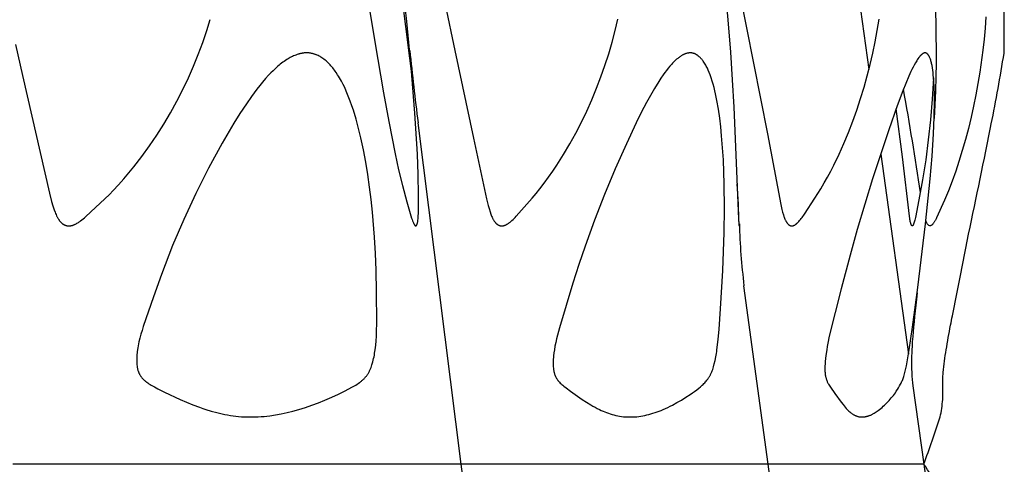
# Model space of a CAD drawing. Header units: millimetres. Extents: x 1250 to 1725, y 0 to 1655.
# Tile 262 of 270: x 1647 to 1684, y 1528 to 1545. Entities that reach past the tile are written whole.
import ezdxf

# ---------------------------------------------------------------- set-up
doc = ezdxf.new("R2010")
doc.units = ezdxf.units.MM
doc.header["$MEASUREMENT"] = 0
doc.layers.add('Crea2D$visibili$tangenti', color=7, linetype='Continuous', true_color=0x000000)

msp = doc.modelspace()

# ---------------------------------------------------------------- linework, layer by layer
at = {"layer": 'Crea2D$visibili$tangenti'}
for p, q in [((1661.899, 1542.295), (1660.122, 1556.326)), ((1677.328, 1555.645), (1679.092, 1542.968)), ((1663.698, 1528.073), (1662.068, 1540.956)), ((1679.537, 1539.771), (1680.587, 1532.221)), ((1675.282, 1528.073), (1674.374, 1534.805)), ((1680.753, 1531.027), (1681.164, 1528.073)), ((1663.698, 1528.073), (1646.764, 1528.073)), ((1665.384, 1514.735), (1663.698, 1528.073)), ((1675.282, 1528.073), (1663.698, 1528.073)), ((1676.201, 1521.259), (1675.282, 1528.073)), ((1681.164, 1528.073), (1675.282, 1528.073)), ((1681.164, 1528.073), (1681.576, 1525.105))]:
    msp.add_line(p, q, dxfattribs=at)
for points in [[(1671.436, 1559.457), (1671.73, 1558.314), (1671.993, 1557.211), (1672.223, 1556.147), (1672.431, 1555.079), (1672.669, 1553.701), (1672.881, 1552.318), (1673.073, 1550.932), (1673.253, 1549.545), (1673.256, 1549.524), (1673.454, 1547.87), (1673.62, 1546.351), (1673.753, 1544.987), (1673.865, 1543.62), (1673.935, 1542.579), (1673.993, 1541.537), (1674.17, 1537.335), (1674.18, 1537.153), (1674.184, 1537.111), (1674.186, 1537.09), (1674.189, 1537.07)], [(1660.118, 1545.92), (1660.435, 1544.001), (1660.766, 1542.084), (1660.964, 1540.996), (1661.202, 1539.785), (1661.334, 1539.182), (1661.48, 1538.583), (1661.646, 1537.969), (1661.827, 1537.36), (1661.844, 1537.307), (1661.862, 1537.255), (1661.872, 1537.229), (1661.882, 1537.203), (1661.894, 1537.177), (1661.9, 1537.165), (1661.906, 1537.152), (1661.912, 1537.14), (1661.919, 1537.129), (1661.922, 1537.123), (1661.925, 1537.118), (1661.929, 1537.112), (1661.933, 1537.107), (1661.937, 1537.102), (1661.941, 1537.097), (1661.945, 1537.092), (1661.947, 1537.089), (1661.949, 1537.087), (1661.951, 1537.085), (1661.953, 1537.082), (1661.956, 1537.08), (1661.958, 1537.078), (1661.961, 1537.076), (1661.963, 1537.074), (1661.966, 1537.072), (1661.968, 1537.07), (1661.969, 1537.069), (1661.969, 1537.069), (1661.969, 1537.069), (1661.97, 1537.068), (1661.97, 1537.068), (1661.971, 1537.068), (1661.971, 1537.067), (1661.972, 1537.067), (1661.972, 1537.067), (1661.973, 1537.067), (1661.973, 1537.067), (1661.974, 1537.066), (1661.974, 1537.066), (1661.975, 1537.066), (1661.975, 1537.066), (1661.976, 1537.066), (1661.976, 1537.066), (1661.977, 1537.065), (1661.977, 1537.065), (1661.978, 1537.065), (1661.978, 1537.065), (1661.979, 1537.065), (1661.979, 1537.065), (1661.98, 1537.065), (1661.98, 1537.065), (1661.981, 1537.065), (1661.981, 1537.065), (1661.982, 1537.065), (1661.982, 1537.065), (1661.983, 1537.065), (1661.983, 1537.065), (1661.984, 1537.065), (1661.984, 1537.065), (1661.985, 1537.065), (1661.985, 1537.065), (1661.986, 1537.065), (1661.986, 1537.065), (1661.987, 1537.065), (1661.988, 1537.065), (1661.989, 1537.066), (1661.99, 1537.066), (1661.991, 1537.066), (1661.992, 1537.067), (1661.993, 1537.067), (1661.994, 1537.067), (1661.995, 1537.068), (1661.996, 1537.068), (1661.996, 1537.069), (1661.997, 1537.069), (1661.998, 1537.07), (1661.999, 1537.07), (1662, 1537.071), (1662.001, 1537.072), (1662.002, 1537.072), (1662.003, 1537.073), (1662.004, 1537.074), (1662.005, 1537.075), (1662.006, 1537.076), (1662.007, 1537.077), (1662.008, 1537.078), (1662.009, 1537.079), (1662.01, 1537.079), (1662.011, 1537.08), (1662.012, 1537.082), (1662.012, 1537.083), (1662.013, 1537.084), (1662.014, 1537.085), (1662.015, 1537.086), (1662.015, 1537.087), (1662.017, 1537.089), (1662.018, 1537.092), (1662.019, 1537.094), (1662.021, 1537.096), (1662.022, 1537.099), (1662.024, 1537.104), (1662.028, 1537.112), (1662.031, 1537.12), (1662.034, 1537.128), (1662.036, 1537.136), (1662.039, 1537.144), (1662.041, 1537.153), (1662.046, 1537.169), (1662.052, 1537.196), (1662.057, 1537.223), (1662.061, 1537.25), (1662.065, 1537.277), (1662.071, 1537.332), (1662.075, 1537.387), (1662.087, 1537.597), (1662.092, 1537.807), (1662.091, 1538.227), (1662.074, 1539.001), (1662.044, 1539.774), (1661.954, 1541.319), (1661.814, 1543.051), (1661.642, 1544.78), (1661.391, 1547.003)], [(1674.205, 1545.886), (1675.262, 1540.532), (1675.762, 1537.875), (1675.807, 1537.68), (1675.832, 1537.583), (1675.861, 1537.487), (1675.883, 1537.421), (1675.894, 1537.389), (1675.907, 1537.356), (1675.92, 1537.324), (1675.935, 1537.293), (1675.942, 1537.277), (1675.95, 1537.261), (1675.958, 1537.246), (1675.967, 1537.231), (1675.978, 1537.212), (1675.984, 1537.202), (1675.99, 1537.193), (1675.996, 1537.184), (1676.002, 1537.175), (1676.009, 1537.166), (1676.016, 1537.157), (1676.023, 1537.149), (1676.03, 1537.141), (1676.037, 1537.133), (1676.041, 1537.129), (1676.045, 1537.125), (1676.049, 1537.121), (1676.053, 1537.118), (1676.057, 1537.114), (1676.062, 1537.111), (1676.066, 1537.107), (1676.07, 1537.104), (1676.075, 1537.101), (1676.079, 1537.098), (1676.083, 1537.095), (1676.087, 1537.093), (1676.091, 1537.091), (1676.095, 1537.088), (1676.099, 1537.086), (1676.103, 1537.084), (1676.107, 1537.082), (1676.111, 1537.08), (1676.115, 1537.079), (1676.119, 1537.077), (1676.124, 1537.075), (1676.128, 1537.074), (1676.132, 1537.072), (1676.136, 1537.071), (1676.141, 1537.07), (1676.145, 1537.069), (1676.149, 1537.068), (1676.154, 1537.067), (1676.158, 1537.066), (1676.163, 1537.066), (1676.167, 1537.065), (1676.172, 1537.065), (1676.176, 1537.065), (1676.18, 1537.065), (1676.185, 1537.065), (1676.189, 1537.065), (1676.194, 1537.065), (1676.198, 1537.066), (1676.203, 1537.067), (1676.205, 1537.067), (1676.207, 1537.067), (1676.21, 1537.068), (1676.212, 1537.068), (1676.214, 1537.069), (1676.216, 1537.07), (1676.223, 1537.071), (1676.23, 1537.073), (1676.237, 1537.076), (1676.244, 1537.078), (1676.251, 1537.08), (1676.257, 1537.083), (1676.264, 1537.086), (1676.27, 1537.089), (1676.277, 1537.092), (1676.283, 1537.095), (1676.289, 1537.098), (1676.296, 1537.102), (1676.302, 1537.106), (1676.308, 1537.109), (1676.314, 1537.113), (1676.319, 1537.117), (1676.331, 1537.126), (1676.342, 1537.134), (1676.353, 1537.143), (1676.364, 1537.153), (1676.375, 1537.163), (1676.385, 1537.172), (1676.406, 1537.193), (1676.424, 1537.211), (1676.441, 1537.23), (1676.474, 1537.268), (1676.507, 1537.307), (1676.538, 1537.347), (1676.568, 1537.387), (1676.655, 1537.512), (1677.056, 1538.107), (1677.169, 1538.284), (1677.279, 1538.463), (1677.408, 1538.683), (1677.532, 1538.906), (1677.652, 1539.131), (1677.768, 1539.359), (1677.964, 1539.765), (1678.149, 1540.176), (1678.322, 1540.592), (1678.484, 1541.012), (1678.636, 1541.436), (1678.778, 1541.864), (1678.909, 1542.296), (1679.03, 1542.73), (1679.138, 1543.151), (1679.237, 1543.575), (1679.327, 1544.001), (1679.406, 1544.429), (1679.474, 1544.857)], [(1663.095, 1545.412), (1663.452, 1543.676), (1664.166, 1540.375), (1664.653, 1538.086), (1664.713, 1537.839), (1664.748, 1537.716), (1664.786, 1537.594), (1664.815, 1537.511), (1664.831, 1537.47), (1664.847, 1537.43), (1664.865, 1537.39), (1664.875, 1537.37), (1664.885, 1537.35), (1664.895, 1537.331), (1664.906, 1537.311), (1664.917, 1537.292), (1664.928, 1537.273), (1664.944, 1537.249), (1664.953, 1537.236), (1664.962, 1537.224), (1664.971, 1537.212), (1664.98, 1537.201), (1664.989, 1537.19), (1664.999, 1537.179), (1665.009, 1537.168), (1665.019, 1537.157), (1665.025, 1537.152), (1665.03, 1537.148), (1665.036, 1537.143), (1665.041, 1537.138), (1665.047, 1537.133), (1665.053, 1537.129), (1665.059, 1537.125), (1665.064, 1537.12), (1665.07, 1537.116), (1665.077, 1537.112), (1665.083, 1537.108), (1665.089, 1537.104), (1665.094, 1537.101), (1665.1, 1537.099), (1665.105, 1537.096), (1665.111, 1537.093), (1665.117, 1537.09), (1665.122, 1537.088), (1665.128, 1537.086), (1665.134, 1537.083), (1665.139, 1537.081), (1665.145, 1537.079), (1665.151, 1537.077), (1665.157, 1537.075), (1665.163, 1537.074), (1665.169, 1537.072), (1665.175, 1537.071), (1665.181, 1537.07), (1665.187, 1537.068), (1665.193, 1537.067), (1665.199, 1537.067), (1665.205, 1537.066), (1665.211, 1537.065), (1665.218, 1537.065), (1665.224, 1537.065), (1665.23, 1537.065), (1665.236, 1537.065), (1665.242, 1537.065), (1665.248, 1537.065), (1665.254, 1537.066), (1665.26, 1537.066), (1665.267, 1537.067), (1665.273, 1537.068), (1665.279, 1537.07), (1665.287, 1537.071), (1665.296, 1537.073), (1665.305, 1537.075), (1665.313, 1537.077), (1665.322, 1537.079), (1665.33, 1537.082), (1665.338, 1537.085), (1665.347, 1537.087), (1665.355, 1537.091), (1665.363, 1537.094), (1665.371, 1537.097), (1665.379, 1537.1), (1665.395, 1537.108), (1665.41, 1537.116), (1665.425, 1537.124), (1665.44, 1537.133), (1665.455, 1537.142), (1665.47, 1537.152), (1665.484, 1537.162), (1665.499, 1537.172), (1665.527, 1537.193), (1665.549, 1537.211), (1665.571, 1537.229), (1665.615, 1537.266), (1665.656, 1537.305), (1665.697, 1537.345), (1665.737, 1537.386), (1665.776, 1537.428), (1666.377, 1538.108), (1666.525, 1538.284), (1666.669, 1538.463), (1666.837, 1538.682), (1666.999, 1538.904), (1667.157, 1539.13), (1667.311, 1539.359), (1667.56, 1539.753), (1667.798, 1540.154), (1668.023, 1540.562), (1668.237, 1540.977), (1668.438, 1541.398), (1668.628, 1541.824), (1668.806, 1542.255), (1668.973, 1542.69), (1669.126, 1543.12), (1669.267, 1543.553), (1669.397, 1543.99), (1669.514, 1544.43), (1669.615, 1544.857)], [(1646.874, 1543.912), (1647.136, 1542.732), (1648.152, 1538.3), (1648.234, 1537.982), (1648.28, 1537.824), (1648.305, 1537.746), (1648.332, 1537.668), (1648.365, 1537.578), (1648.383, 1537.533), (1648.402, 1537.489), (1648.422, 1537.445), (1648.432, 1537.424), (1648.443, 1537.403), (1648.455, 1537.382), (1648.467, 1537.361), (1648.479, 1537.34), (1648.492, 1537.32), (1648.502, 1537.304), (1648.513, 1537.289), (1648.524, 1537.273), (1648.535, 1537.258), (1648.547, 1537.244), (1648.559, 1537.229), (1648.571, 1537.216), (1648.584, 1537.202), (1648.597, 1537.189), (1648.611, 1537.176), (1648.618, 1537.17), (1648.625, 1537.164), (1648.632, 1537.158), (1648.639, 1537.152), (1648.647, 1537.147), (1648.654, 1537.141), (1648.662, 1537.136), (1648.669, 1537.131), (1648.677, 1537.126), (1648.685, 1537.121), (1648.693, 1537.116), (1648.701, 1537.112), (1648.708, 1537.108), (1648.715, 1537.105), (1648.722, 1537.102), (1648.729, 1537.098), (1648.736, 1537.095), (1648.743, 1537.092), (1648.751, 1537.09), (1648.758, 1537.087), (1648.765, 1537.084), (1648.773, 1537.082), (1648.78, 1537.08), (1648.788, 1537.078), (1648.796, 1537.076), (1648.803, 1537.074), (1648.811, 1537.072), (1648.819, 1537.071), (1648.826, 1537.069), (1648.834, 1537.068), (1648.842, 1537.067), (1648.849, 1537.066), (1648.857, 1537.066), (1648.865, 1537.065), (1648.873, 1537.065), (1648.881, 1537.065), (1648.888, 1537.065), (1648.896, 1537.065), (1648.904, 1537.065), (1648.912, 1537.066), (1648.919, 1537.066), (1648.927, 1537.067), (1648.935, 1537.068), (1648.942, 1537.07), (1648.952, 1537.071), (1648.961, 1537.073), (1648.971, 1537.074), (1648.98, 1537.076), (1648.99, 1537.078), (1648.999, 1537.08), (1649.017, 1537.085), (1649.036, 1537.091), (1649.054, 1537.097), (1649.071, 1537.104), (1649.089, 1537.111), (1649.106, 1537.118), (1649.124, 1537.127), (1649.141, 1537.135), (1649.158, 1537.144), (1649.175, 1537.153), (1649.191, 1537.163), (1649.224, 1537.182), (1649.251, 1537.199), (1649.277, 1537.217), (1649.303, 1537.235), (1649.329, 1537.253), (1649.379, 1537.291), (1649.429, 1537.331), (1649.477, 1537.371), (1649.525, 1537.413), (1649.889, 1537.754), (1650.415, 1538.254), (1650.56, 1538.403), (1650.762, 1538.618), (1650.959, 1538.838), (1651.151, 1539.063), (1651.339, 1539.292), (1651.641, 1539.682), (1651.931, 1540.082), (1652.207, 1540.49), (1652.471, 1540.907), (1652.722, 1541.332), (1652.96, 1541.765), (1653.185, 1542.204), (1653.397, 1542.65), (1653.591, 1543.087), (1653.772, 1543.53), (1653.94, 1543.978), (1654.094, 1544.431), (1654.224, 1544.855)], [(1683.51, 1544.944), (1683.478, 1544.526), (1683.439, 1544.109), (1683.392, 1543.692), (1683.277, 1542.862), (1683.207, 1542.434), (1683.129, 1542.008), (1683.044, 1541.584), (1682.95, 1541.161), (1682.848, 1540.741), (1682.738, 1540.322), (1682.619, 1539.906), (1682.491, 1539.492), (1682.368, 1539.123), (1682.237, 1538.756), (1682.096, 1538.392), (1681.946, 1538.033), (1681.65, 1537.375), (1681.628, 1537.329), (1681.616, 1537.306), (1681.604, 1537.283), (1681.593, 1537.264), (1681.582, 1537.244), (1681.57, 1537.225), (1681.558, 1537.206), (1681.545, 1537.188), (1681.532, 1537.17), (1681.519, 1537.152), (1681.505, 1537.134), (1681.497, 1537.124), (1681.492, 1537.119), (1681.488, 1537.114), (1681.483, 1537.109), (1681.479, 1537.105), (1681.474, 1537.1), (1681.471, 1537.098), (1681.469, 1537.096), (1681.466, 1537.094), (1681.464, 1537.092), (1681.461, 1537.09), (1681.459, 1537.088), (1681.456, 1537.086), (1681.453, 1537.084), (1681.45, 1537.082), (1681.448, 1537.08), (1681.445, 1537.079), (1681.442, 1537.077), (1681.439, 1537.076), (1681.436, 1537.074), (1681.432, 1537.073), (1681.429, 1537.072), (1681.426, 1537.071), (1681.423, 1537.07)], [(1681.534, 1542.654), (1681.483, 1541.844), (1681.416, 1541.071), (1681.335, 1540.315), (1681.237, 1539.56), (1681.12, 1538.802), (1680.982, 1538.047), (1680.845, 1537.376), (1680.824, 1537.284), (1680.814, 1537.246), (1680.803, 1537.209), (1680.791, 1537.171), (1680.778, 1537.134), (1680.775, 1537.125), (1680.771, 1537.117), (1680.77, 1537.112), (1680.768, 1537.108), (1680.766, 1537.104), (1680.763, 1537.1), (1680.761, 1537.095), (1680.76, 1537.093), (1680.759, 1537.091), (1680.757, 1537.089), (1680.756, 1537.087), (1680.755, 1537.086), (1680.753, 1537.084), (1680.752, 1537.082), (1680.75, 1537.08), (1680.749, 1537.078), (1680.747, 1537.076), (1680.745, 1537.075), (1680.744, 1537.073), (1680.742, 1537.071), (1680.74, 1537.07), (1680.74, 1537.069), (1680.739, 1537.069), (1680.739, 1537.069), (1680.739, 1537.068), (1680.739, 1537.068), (1680.738, 1537.068), (1680.738, 1537.068), (1680.738, 1537.067), (1680.737, 1537.067), (1680.737, 1537.067), (1680.737, 1537.067), (1680.737, 1537.067), (1680.736, 1537.066), (1680.736, 1537.066), (1680.736, 1537.066), (1680.735, 1537.066), (1680.735, 1537.066), (1680.735, 1537.066), (1680.734, 1537.066), (1680.734, 1537.065), (1680.734, 1537.065), (1680.733, 1537.065), (1680.733, 1537.065), (1680.733, 1537.065), (1680.733, 1537.065), (1680.732, 1537.065), (1680.732, 1537.065), (1680.732, 1537.065), (1680.731, 1537.065), (1680.731, 1537.065), (1680.731, 1537.065), (1680.73, 1537.065), (1680.73, 1537.065), (1680.73, 1537.065), (1680.729, 1537.065), (1680.729, 1537.065), (1680.729, 1537.065), (1680.728, 1537.065), (1680.728, 1537.065), (1680.728, 1537.065), (1680.727, 1537.065), (1680.726, 1537.065), (1680.725, 1537.065), (1680.725, 1537.065), (1680.724, 1537.066), (1680.723, 1537.066), (1680.723, 1537.066), (1680.722, 1537.066), (1680.722, 1537.067), (1680.721, 1537.067), (1680.72, 1537.067), (1680.72, 1537.067), (1680.719, 1537.068), (1680.718, 1537.068), (1680.718, 1537.068), (1680.717, 1537.069), (1680.716, 1537.069), (1680.716, 1537.07), (1680.715, 1537.07), (1680.715, 1537.07), (1680.714, 1537.071), (1680.713, 1537.071), (1680.713, 1537.072), (1680.712, 1537.072), (1680.712, 1537.073), (1680.711, 1537.073), (1680.71, 1537.074), (1680.709, 1537.075), (1680.708, 1537.076), (1680.707, 1537.077), (1680.706, 1537.078), (1680.705, 1537.079), (1680.705, 1537.08), (1680.704, 1537.081), (1680.703, 1537.083), (1680.702, 1537.084), (1680.701, 1537.085), (1680.701, 1537.086), (1680.7, 1537.087), (1680.699, 1537.09), (1680.697, 1537.093), (1680.696, 1537.095), (1680.695, 1537.098), (1680.692, 1537.104), (1680.688, 1537.115), (1680.684, 1537.126), (1680.68, 1537.137), (1680.676, 1537.148), (1680.669, 1537.17), (1680.663, 1537.193), (1680.654, 1537.232), (1680.645, 1537.271), (1680.638, 1537.31), (1680.631, 1537.349), (1680.619, 1537.428), (1680.363, 1539.672), (1680.12, 1541.476)]]:
    msp.add_lwpolyline(points, dxfattribs=at)
for points in [[(1657.859, 1543.592), (1657.835, 1543.591), (1657.812, 1543.59), (1657.789, 1543.588), (1657.766, 1543.586), (1657.744, 1543.584), (1657.721, 1543.58), (1657.698, 1543.577), (1657.676, 1543.573), (1657.653, 1543.568), (1657.631, 1543.564), (1657.608, 1543.558), (1657.586, 1543.553), (1657.564, 1543.547), (1657.542, 1543.54), (1657.499, 1543.526), (1657.456, 1543.51), (1657.413, 1543.494), (1657.371, 1543.475), (1657.329, 1543.456), (1657.287, 1543.436), (1657.247, 1543.414), (1657.206, 1543.392), (1657.166, 1543.369), (1657.115, 1543.337), (1657.064, 1543.304), (1657.014, 1543.27), (1656.964, 1543.235), (1656.916, 1543.199), (1656.868, 1543.161), (1656.821, 1543.123), (1656.775, 1543.084), (1656.684, 1543.003), (1656.596, 1542.919), (1656.51, 1542.833), (1656.426, 1542.744), (1656.311, 1542.618), (1656.2, 1542.488), (1656.091, 1542.356), (1655.986, 1542.222), (1655.782, 1541.947), (1655.586, 1541.667), (1655.346, 1541.304), (1655.114, 1540.935), (1654.673, 1540.184), (1654.159, 1539.241), (1653.675, 1538.283), (1653.223, 1537.309), (1652.803, 1536.321), (1652.382, 1535.237), (1652.077, 1534.395), (1651.691, 1533.264), (1651.647, 1533.121), (1651.604, 1532.977), (1651.565, 1532.832), (1651.531, 1532.686), (1651.515, 1532.612), (1651.501, 1532.539), (1651.488, 1532.464), (1651.468, 1532.33), (1651.461, 1532.271), (1651.455, 1532.211), (1651.45, 1532.151), (1651.447, 1532.092), (1651.446, 1532.032), (1651.446, 1531.972), (1651.448, 1531.912), (1651.45, 1531.865), (1651.455, 1531.818), (1651.46, 1531.772), (1651.464, 1531.749), (1651.468, 1531.726), (1651.472, 1531.703), (1651.477, 1531.68), (1651.482, 1531.657), (1651.488, 1531.635), (1651.495, 1531.612), (1651.502, 1531.59), (1651.51, 1531.568), (1651.518, 1531.546), (1651.525, 1531.529), (1651.533, 1531.512), (1651.541, 1531.495), (1651.549, 1531.479), (1651.558, 1531.462), (1651.567, 1531.446), (1651.577, 1531.43), (1651.586, 1531.414), (1651.597, 1531.398), (1651.607, 1531.383), (1651.618, 1531.368), (1651.63, 1531.353), (1651.641, 1531.338), (1651.653, 1531.324), (1651.665, 1531.31), (1651.678, 1531.296), (1651.695, 1531.279), (1651.712, 1531.261), (1651.73, 1531.245), (1651.749, 1531.228), (1651.768, 1531.213), (1651.787, 1531.197), (1651.806, 1531.182), (1651.826, 1531.168), (1651.867, 1531.139), (1651.908, 1531.112), (1651.95, 1531.086), (1651.993, 1531.061), (1652.117, 1530.99), (1652.243, 1530.923), (1652.497, 1530.796), (1653.083, 1530.521), (1653.324, 1530.415), (1653.568, 1530.315), (1653.814, 1530.222), (1653.938, 1530.178), (1654.063, 1530.137), (1654.264, 1530.076), (1654.467, 1530.021), (1654.57, 1529.996), (1654.672, 1529.973), (1654.775, 1529.952), (1654.879, 1529.933), (1654.983, 1529.916), (1655.087, 1529.901), (1655.191, 1529.888), (1655.296, 1529.878), (1655.4, 1529.869), (1655.505, 1529.863), (1655.611, 1529.859), (1655.716, 1529.858), (1655.768, 1529.858), (1655.819, 1529.858), (1655.928, 1529.859), (1656.037, 1529.863), (1656.145, 1529.87), (1656.254, 1529.878), (1656.362, 1529.889), (1656.47, 1529.902), (1656.685, 1529.933), (1656.906, 1529.974), (1657.126, 1530.021), (1657.345, 1530.076), (1657.562, 1530.137), (1657.814, 1530.216), (1658.063, 1530.303), (1658.311, 1530.397), (1658.556, 1530.496), (1658.814, 1530.606), (1659.069, 1530.723), (1659.321, 1530.847), (1659.57, 1530.978), (1659.669, 1531.034), (1659.718, 1531.063), (1659.767, 1531.093), (1659.814, 1531.124), (1659.86, 1531.157), (1659.883, 1531.173), (1659.906, 1531.191), (1659.928, 1531.208), (1659.949, 1531.227), (1659.966, 1531.241), (1659.982, 1531.256), (1659.998, 1531.271), (1660.014, 1531.286), (1660.03, 1531.302), (1660.045, 1531.318), (1660.06, 1531.334), (1660.075, 1531.351), (1660.089, 1531.368), (1660.103, 1531.385), (1660.117, 1531.402), (1660.131, 1531.42), (1660.144, 1531.437), (1660.156, 1531.455), (1660.169, 1531.474), (1660.18, 1531.492), (1660.194, 1531.514), (1660.207, 1531.536), (1660.219, 1531.559), (1660.231, 1531.581), (1660.242, 1531.604), (1660.253, 1531.627), (1660.264, 1531.651), (1660.274, 1531.674), (1660.293, 1531.722), (1660.311, 1531.77), (1660.327, 1531.819), (1660.342, 1531.868), (1660.361, 1531.932), (1660.378, 1531.997), (1660.393, 1532.062), (1660.407, 1532.127), (1660.419, 1532.192), (1660.431, 1532.258), (1660.45, 1532.39), (1660.47, 1532.561), (1660.484, 1532.732), (1660.495, 1532.904), (1660.502, 1533.075), (1660.508, 1533.419), (1660.5, 1534.581), (1660.483, 1535.399), (1660.458, 1536.021), (1660.422, 1536.643), (1660.347, 1537.587), (1660.297, 1538.058), (1660.24, 1538.528), (1660.173, 1538.997), (1660.096, 1539.464), (1660.008, 1539.929), (1659.908, 1540.392), (1659.824, 1540.739), (1659.731, 1541.084), (1659.628, 1541.426), (1659.571, 1541.595), (1659.512, 1541.763), (1659.462, 1541.894), (1659.411, 1542.023), (1659.356, 1542.152), (1659.299, 1542.279), (1659.238, 1542.404), (1659.173, 1542.527), (1659.105, 1542.649), (1659.069, 1542.708), (1659.032, 1542.768), (1658.974, 1542.855), (1658.944, 1542.898), (1658.913, 1542.941), (1658.882, 1542.983), (1658.849, 1543.024), (1658.816, 1543.064), (1658.782, 1543.104), (1658.747, 1543.143), (1658.711, 1543.18), (1658.674, 1543.217), (1658.636, 1543.253), (1658.597, 1543.287), (1658.557, 1543.32), (1658.515, 1543.352), (1658.494, 1543.367), (1658.473, 1543.382), (1658.439, 1543.405), (1658.404, 1543.427), (1658.368, 1543.448), (1658.332, 1543.467), (1658.295, 1543.486), (1658.257, 1543.503), (1658.239, 1543.511), (1658.219, 1543.519), (1658.2, 1543.526), (1658.181, 1543.533), (1658.162, 1543.54), (1658.142, 1543.547), (1658.122, 1543.553), (1658.103, 1543.558), (1658.083, 1543.563), (1658.063, 1543.568), (1658.043, 1543.572), (1658.023, 1543.576), (1658.002, 1543.58), (1657.982, 1543.583), (1657.962, 1543.586), (1657.941, 1543.588), (1657.921, 1543.589), (1657.9, 1543.591), (1657.879, 1543.591)], [(1672.342, 1543.592), (1672.325, 1543.591), (1672.308, 1543.589), (1672.292, 1543.588), (1672.275, 1543.585), (1672.259, 1543.583), (1672.243, 1543.579), (1672.227, 1543.576), (1672.211, 1543.572), (1672.196, 1543.567), (1672.18, 1543.562), (1672.165, 1543.557), (1672.15, 1543.552), (1672.135, 1543.546), (1672.12, 1543.539), (1672.105, 1543.533), (1672.09, 1543.526), (1672.076, 1543.518), (1672.061, 1543.511), (1672.047, 1543.503), (1672.033, 1543.495), (1672.005, 1543.478), (1671.977, 1543.46), (1671.95, 1543.441), (1671.924, 1543.422), (1671.898, 1543.402), (1671.872, 1543.382), (1671.832, 1543.348), (1671.793, 1543.314), (1671.755, 1543.279), (1671.718, 1543.243), (1671.682, 1543.207), (1671.646, 1543.169), (1671.612, 1543.131), (1671.578, 1543.093), (1671.511, 1543.013), (1671.448, 1542.932), (1671.386, 1542.849), (1671.326, 1542.765), (1671.24, 1542.639), (1671.156, 1542.512), (1670.996, 1542.253), (1670.844, 1541.989), (1670.698, 1541.722), (1670.498, 1541.337), (1670.304, 1540.949), (1669.934, 1540.165), (1669.512, 1539.213), (1669.113, 1538.252), (1668.735, 1537.282), (1668.381, 1536.303), (1668.144, 1535.605), (1667.917, 1534.905), (1667.406, 1533.222), (1667.331, 1532.948), (1667.297, 1532.81), (1667.266, 1532.671), (1667.239, 1532.531), (1667.216, 1532.39), (1667.199, 1532.275), (1667.186, 1532.159), (1667.18, 1532.101), (1667.176, 1532.043), (1667.173, 1531.985), (1667.171, 1531.926), (1667.171, 1531.881), (1667.171, 1531.836), (1667.173, 1531.792), (1667.175, 1531.747), (1667.179, 1531.702), (1667.184, 1531.658), (1667.188, 1531.635), (1667.191, 1531.613), (1667.195, 1531.591), (1667.2, 1531.569), (1667.208, 1531.535), (1667.212, 1531.518), (1667.217, 1531.501), (1667.222, 1531.485), (1667.227, 1531.468), (1667.233, 1531.452), (1667.239, 1531.435), (1667.245, 1531.419), (1667.252, 1531.403), (1667.259, 1531.387), (1667.266, 1531.371), (1667.274, 1531.356), (1667.282, 1531.34), (1667.291, 1531.325), (1667.299, 1531.31), (1667.309, 1531.295), (1667.319, 1531.279), (1667.33, 1531.264), (1667.341, 1531.249), (1667.352, 1531.235), (1667.364, 1531.22), (1667.376, 1531.206), (1667.388, 1531.192), (1667.414, 1531.165), (1667.44, 1531.138), (1667.467, 1531.113), (1667.494, 1531.087), (1667.534, 1531.052), (1667.575, 1531.018), (1667.659, 1530.951), (1667.831, 1530.825), (1668.269, 1530.521), (1668.428, 1530.417), (1668.59, 1530.317), (1668.672, 1530.27), (1668.754, 1530.223), (1668.838, 1530.179), (1668.923, 1530.137), (1668.989, 1530.106), (1669.055, 1530.077), (1669.122, 1530.049), (1669.19, 1530.023), (1669.258, 1529.998), (1669.326, 1529.975), (1669.396, 1529.954), (1669.465, 1529.934), (1669.535, 1529.917), (1669.606, 1529.902), (1669.677, 1529.889), (1669.748, 1529.878), (1669.82, 1529.869), (1669.892, 1529.863), (1669.965, 1529.859), (1670.001, 1529.858), (1670.037, 1529.858), (1670.073, 1529.858), (1670.108, 1529.858), (1670.146, 1529.858), (1670.184, 1529.859), (1670.222, 1529.861), (1670.259, 1529.863), (1670.334, 1529.869), (1670.409, 1529.878), (1670.484, 1529.889), (1670.558, 1529.903), (1670.631, 1529.918), (1670.705, 1529.934), (1670.783, 1529.954), (1670.861, 1529.975), (1670.939, 1529.998), (1671.016, 1530.022), (1671.093, 1530.048), (1671.169, 1530.075), (1671.244, 1530.105), (1671.319, 1530.135), (1671.408, 1530.175), (1671.496, 1530.216), (1671.584, 1530.26), (1671.671, 1530.305), (1671.842, 1530.399), (1672.011, 1530.497), (1672.181, 1530.601), (1672.349, 1530.708), (1672.432, 1530.764), (1672.513, 1530.822), (1672.593, 1530.882), (1672.671, 1530.944), (1672.737, 1530.999), (1672.77, 1531.028), (1672.802, 1531.057), (1672.833, 1531.087), (1672.864, 1531.117), (1672.894, 1531.148), (1672.923, 1531.18), (1672.951, 1531.212), (1672.978, 1531.245), (1673.004, 1531.279), (1673.029, 1531.313), (1673.041, 1531.331), (1673.053, 1531.349), (1673.064, 1531.366), (1673.075, 1531.385), (1673.086, 1531.403), (1673.096, 1531.422), (1673.106, 1531.441), (1673.116, 1531.46), (1673.127, 1531.483), (1673.138, 1531.507), (1673.148, 1531.531), (1673.158, 1531.555), (1673.176, 1531.604), (1673.193, 1531.654), (1673.208, 1531.704), (1673.222, 1531.754), (1673.249, 1531.856), (1673.281, 1531.988), (1673.309, 1532.12), (1673.322, 1532.186), (1673.334, 1532.253), (1673.345, 1532.321), (1673.354, 1532.39), (1673.401, 1532.776), (1673.439, 1533.164), (1673.494, 1533.94), (1673.574, 1535.376), (1673.627, 1536.812), (1673.639, 1537.727), (1673.631, 1538.641), (1673.597, 1539.554), (1673.569, 1540.011), (1673.532, 1540.466), (1673.499, 1540.8), (1673.459, 1541.133), (1673.412, 1541.465), (1673.355, 1541.795), (1673.304, 1542.042), (1673.276, 1542.165), (1673.245, 1542.287), (1673.212, 1542.408), (1673.176, 1542.529), (1673.137, 1542.649), (1673.095, 1542.768), (1673.063, 1542.851), (1673.029, 1542.933), (1673.011, 1542.974), (1672.992, 1543.014), (1672.972, 1543.054), (1672.952, 1543.093), (1672.93, 1543.132), (1672.908, 1543.17), (1672.884, 1543.207), (1672.86, 1543.244), (1672.834, 1543.279), (1672.821, 1543.297), (1672.807, 1543.314), (1672.793, 1543.331), (1672.779, 1543.348), (1672.764, 1543.365), (1672.749, 1543.381), (1672.728, 1543.403), (1672.707, 1543.423), (1672.685, 1543.443), (1672.674, 1543.453), (1672.663, 1543.463), (1672.651, 1543.472), (1672.64, 1543.481), (1672.628, 1543.49), (1672.616, 1543.499), (1672.604, 1543.507), (1672.592, 1543.515), (1672.579, 1543.522), (1672.566, 1543.53), (1672.554, 1543.537), (1672.541, 1543.543), (1672.528, 1543.55), (1672.514, 1543.556), (1672.501, 1543.561), (1672.487, 1543.566), (1672.473, 1543.571), (1672.459, 1543.575), (1672.445, 1543.579), (1672.431, 1543.582), (1672.417, 1543.585), (1672.409, 1543.586), (1672.402, 1543.587), (1672.394, 1543.588), (1672.387, 1543.589), (1672.38, 1543.59), (1672.372, 1543.591), (1672.365, 1543.591), (1672.357, 1543.591), (1672.349, 1543.592)], [(1681.211, 1543.592), (1681.207, 1543.591), (1681.202, 1543.591), (1681.198, 1543.59), (1681.193, 1543.589), (1681.189, 1543.588), (1681.185, 1543.587), (1681.181, 1543.586), (1681.176, 1543.585), (1681.172, 1543.583), (1681.168, 1543.582), (1681.164, 1543.58), (1681.16, 1543.579), (1681.156, 1543.577), (1681.152, 1543.575), (1681.148, 1543.573), (1681.144, 1543.571), (1681.14, 1543.569), (1681.136, 1543.567), (1681.128, 1543.563), (1681.12, 1543.558), (1681.113, 1543.553), (1681.106, 1543.548), (1681.098, 1543.542), (1681.091, 1543.537), (1681.084, 1543.531), (1681.074, 1543.522), (1681.064, 1543.513), (1681.054, 1543.504), (1681.045, 1543.494), (1681.036, 1543.484), (1681.027, 1543.474), (1681.018, 1543.464), (1681.009, 1543.454), (1680.992, 1543.433), (1680.976, 1543.411), (1680.945, 1543.367), (1680.919, 1543.328), (1680.895, 1543.289), (1680.847, 1543.21), (1680.801, 1543.13), (1680.758, 1543.048), (1680.717, 1542.965), (1680.677, 1542.882), (1680.601, 1542.713), (1680.484, 1542.435), (1680.372, 1542.154), (1680.162, 1541.589), (1679.845, 1540.689), (1679.54, 1539.784), (1679.232, 1538.834), (1678.936, 1537.88), (1678.651, 1536.923), (1678.379, 1535.962), (1678.039, 1534.686), (1677.594, 1532.9), (1677.541, 1532.646), (1677.518, 1532.518), (1677.498, 1532.39), (1677.466, 1532.173), (1677.453, 1532.064), (1677.442, 1531.955), (1677.435, 1531.868), (1677.431, 1531.78), (1677.43, 1531.692), (1677.43, 1531.648), (1677.431, 1531.604), (1677.433, 1531.571), (1677.435, 1531.539), (1677.438, 1531.507), (1677.441, 1531.474), (1677.446, 1531.442), (1677.451, 1531.41), (1677.457, 1531.379), (1677.461, 1531.363), (1677.465, 1531.347), (1677.472, 1531.319), (1677.48, 1531.292), (1677.49, 1531.265), (1677.5, 1531.238), (1677.51, 1531.212), (1677.522, 1531.185), (1677.534, 1531.159), (1677.547, 1531.134), (1677.558, 1531.114), (1677.57, 1531.094), (1677.593, 1531.054), (1677.644, 1530.977), (1677.803, 1530.747), (1678.04, 1530.421), (1678.115, 1530.323), (1678.153, 1530.275), (1678.193, 1530.228), (1678.234, 1530.181), (1678.277, 1530.136), (1678.306, 1530.107), (1678.336, 1530.079), (1678.367, 1530.051), (1678.382, 1530.038), (1678.398, 1530.025), (1678.415, 1530.012), (1678.431, 1530), (1678.448, 1529.988), (1678.465, 1529.976), (1678.482, 1529.965), (1678.499, 1529.954), (1678.517, 1529.943), (1678.535, 1529.933), (1678.552, 1529.925), (1678.568, 1529.917), (1678.585, 1529.909), (1678.602, 1529.902), (1678.619, 1529.895), (1678.636, 1529.889), (1678.653, 1529.883), (1678.671, 1529.878), (1678.688, 1529.874), (1678.706, 1529.869), (1678.724, 1529.866), (1678.742, 1529.863), (1678.751, 1529.862), (1678.76, 1529.861), (1678.77, 1529.86), (1678.779, 1529.859), (1678.788, 1529.859), (1678.797, 1529.858), (1678.806, 1529.858), (1678.815, 1529.858), (1678.833, 1529.858), (1678.851, 1529.858), (1678.868, 1529.859), (1678.885, 1529.86), (1678.901, 1529.862), (1678.918, 1529.863), (1678.935, 1529.866), (1678.952, 1529.868), (1678.969, 1529.871), (1678.986, 1529.875), (1679.003, 1529.878), (1679.019, 1529.882), (1679.036, 1529.886), (1679.053, 1529.891), (1679.069, 1529.896), (1679.086, 1529.901), (1679.102, 1529.907), (1679.118, 1529.913), (1679.14, 1529.921), (1679.162, 1529.931), (1679.184, 1529.94), (1679.205, 1529.951), (1679.226, 1529.961), (1679.246, 1529.973), (1679.267, 1529.984), (1679.287, 1529.996), (1679.327, 1530.021), (1679.366, 1530.047), (1679.404, 1530.075), (1679.442, 1530.103), (1679.491, 1530.141), (1679.54, 1530.18), (1679.587, 1530.221), (1679.634, 1530.262), (1679.68, 1530.304), (1679.725, 1530.347), (1679.769, 1530.391), (1679.813, 1530.436), (1679.855, 1530.482), (1679.896, 1530.528), (1679.937, 1530.576), (1679.977, 1530.624), (1680.015, 1530.673), (1680.053, 1530.723), (1680.09, 1530.773), (1680.125, 1530.825), (1680.169, 1530.891), (1680.211, 1530.958), (1680.251, 1531.027), (1680.288, 1531.096), (1680.306, 1531.132), (1680.323, 1531.167), (1680.34, 1531.203), (1680.356, 1531.239), (1680.371, 1531.276), (1680.385, 1531.313), (1680.398, 1531.35), (1680.411, 1531.387), (1680.426, 1531.436), (1680.44, 1531.485), (1680.452, 1531.535), (1680.464, 1531.585), (1680.506, 1531.785), (1680.591, 1532.237), (1680.614, 1532.39), (1680.738, 1533.248), (1680.935, 1534.738), (1681.228, 1537.148), (1681.403, 1538.842), (1681.474, 1539.69), (1681.529, 1540.539), (1681.556, 1541.167), (1681.565, 1541.794), (1681.563, 1542.038), (1681.556, 1542.281), (1681.543, 1542.525), (1681.523, 1542.767), (1681.513, 1542.855), (1681.502, 1542.943), (1681.489, 1543.031), (1681.474, 1543.118), (1681.459, 1543.185), (1681.451, 1543.218), (1681.443, 1543.252), (1681.434, 1543.285), (1681.424, 1543.318), (1681.413, 1543.35), (1681.401, 1543.383), (1681.393, 1543.404), (1681.384, 1543.424), (1681.379, 1543.435), (1681.375, 1543.445), (1681.37, 1543.455), (1681.364, 1543.465), (1681.359, 1543.475), (1681.353, 1543.484), (1681.347, 1543.494), (1681.341, 1543.503), (1681.334, 1543.512), (1681.331, 1543.517), (1681.327, 1543.521), (1681.324, 1543.525), (1681.32, 1543.53), (1681.316, 1543.534), (1681.312, 1543.538), (1681.307, 1543.543), (1681.302, 1543.548), (1681.296, 1543.553), (1681.291, 1543.558), (1681.288, 1543.561), (1681.285, 1543.563), (1681.282, 1543.565), (1681.279, 1543.567), (1681.276, 1543.569), (1681.273, 1543.571), (1681.27, 1543.573), (1681.267, 1543.575), (1681.264, 1543.577), (1681.26, 1543.578), (1681.257, 1543.58), (1681.254, 1543.582), (1681.251, 1543.583), (1681.247, 1543.584), (1681.244, 1543.586), (1681.24, 1543.587), (1681.237, 1543.588), (1681.233, 1543.589), (1681.23, 1543.589), (1681.226, 1543.59), (1681.222, 1543.591), (1681.219, 1543.591), (1681.215, 1543.591), (1681.213, 1543.592)]]:
    msp.add_lwpolyline(points, close=True, dxfattribs=at)
for centre, radius, start, end in [((1637.473, 1543.682), 44.167, 356.6655, 18.3591), ((1644.253, 1544.279), 39.951, 359.0145, 16.5899), ((1799.456, 1557.942), 138.434, 185.91478, 187.04829), ((1570.516, 1522.3), 111.673, 8.24685, 10.27582), ((1637.503, 1536.034), 36.706, 1.7006, 4.0845), ((1698.979, 1537.822), 24.788, 181.5588, 186.9898), ((1628.351, 1547.414), 56.243, 339.8861, 341.8113), ((1635.693, 1495.107), 56.163, 33.8963, 35.9423)]:
    msp.add_arc(centre, radius, start, end, dxfattribs=at)
for points, knots in [([(1681.783, 1529.858), (1681.807, 1529.963), (1681.845, 1530.183), (1681.879, 1530.497), (1681.895, 1530.861), (1681.87, 1531.2), (1681.907, 1531.734), (1681.964, 1532.106), (1682.009, 1532.39), (1682.06, 1532.699), (1682.136, 1533.128), (1682.357, 1534.232), (1682.78, 1536.424), (1683.295, 1538.831), (1683.825, 1541.454), (1684.051, 1542.689), (1684.197, 1543.582)], [0, 0, 0, 0, 0.323713, 0.669447, 0.944576, 1.418726, 1.68505, 2.547772, 2.547772, 2.547772, 3.488291, 3.853427, 5.924395, 10.185597, 11.23788, 13.952564, 13.952564, 13.952564, 13.952564]), ([(1681.423, 1537.07), (1681.379, 1537.053), (1681.334, 1537.079), (1681.274, 1537.178), (1681.257, 1537.218), (1681.241, 1537.262)], [0, 0, 0, 0, 0.03125, 0.03125, 0.0454539, 0.0454539, 0.0454539, 0.0454539]), ([(1680.919, 1534.537), (1680.842, 1533.9), (1680.78, 1533.36), (1680.724, 1532.621), (1680.711, 1532.384), (1680.691, 1531.696), (1680.711, 1531.326), (1680.753, 1531.027)], [41.947127, 41.947127, 41.947127, 41.947127, 45.197806, 45.197806, 47.043911, 47.043911, 51.139397, 51.139397, 51.139397, 51.139397])]:
    msp.add_open_spline(points, degree=3, knots=knots, dxfattribs=at)

doc.saveas('drawing.dxf')
